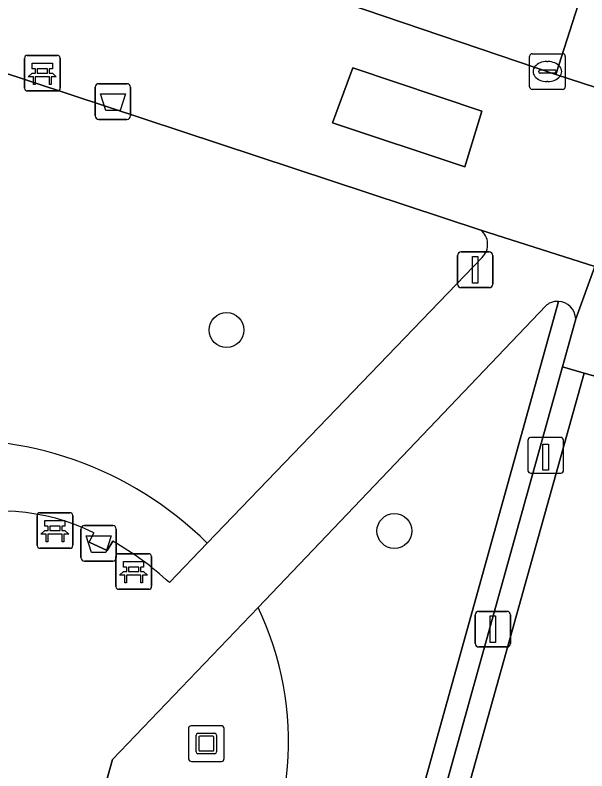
# Model space of a CAD drawing. Extents: x 158086 to 159499, y 382904 to 383981.
# Drawn here: x 158700.41 to 158716.45, y 383305.96 to 383327.17 of the extents above; entities that cross this region are included whole.
import ezdxf

# ---------------------------------------------------------------- set-up
doc = ezdxf.new("R2010")
doc.units = 0
for name, color, linetype in [('IMGEO_Afvalbak', 7, 'Continuous'), ('IMGEO_Bank', 7, 'Continuous'), ('IMGEO_Boom', 7, 'Continuous'), ('IMGEO_Groenvoorziening', 7, 'Continuous'), ('IMGEO_Haag', 7, 'Continuous'), ('IMGEO_Kolk', 7, 'Continuous'), ('IMGEO_Kunstobject', 7, 'Continuous'), ('IMGEO_Laadpaal', 7, 'Continuous'), ('IMGEO_Lichtmast', 7, 'Continuous'), ('IMGEO_Parkeervlak_open', 7, 'Continuous'), ('IMGEO_Rijbaan_lokaal_gesloten', 7, 'Continuous'), ('IMGEO_Rijbaan_lokaal_open', 7, 'Continuous'), ('IMGEO_Voetpad_gesloten', 7, 'Continuous'), ('IMGEO_Voetpad_open', 7, 'Continuous')]:
    doc.layers.add(name, color=color, linetype=linetype)

msp = doc.modelspace()

# ---------------------------------------------------------------- linework, layer by layer
at = {"layer": 'IMGEO_Afvalbak'}
for p, q in [((158702.655, 383324.346), (158702.655, 383325.146)), ((158702.655, 383325.146), (158702.655, 383324.346)), ((158702.755, 383325.246), (158703.545, 383325.246)), ((158703.545, 383325.246), (158702.755, 383325.246)), ((158703.645, 383325.146), (158703.645, 383324.346)), ((158703.645, 383324.346), (158703.645, 383325.146)), ((158703.545, 383324.246), (158702.755, 383324.246)), ((158702.755, 383324.246), (158703.545, 383324.246)), ((158702.354, 383312.846), (158703.144, 383312.846)), ((158703.144, 383312.846), (158702.354, 383312.846)), ((158702.254, 383311.946), (158702.254, 383312.746)), ((158702.254, 383312.746), (158702.254, 383311.946)), ((158703.244, 383312.746), (158703.244, 383311.946)), ((158703.244, 383311.946), (158703.244, 383312.746)), ((158703.144, 383311.846), (158702.354, 383311.846)), ((158702.354, 383311.846), (158703.144, 383311.846))]:
    msp.add_line(p, q, dxfattribs=at)
for points in [[(158702.798, 383324.96), (158703.502, 383324.96), (158703.353, 383324.49), (158702.947, 383324.49), (158702.798, 383324.96)], [(158702.397, 383312.56), (158703.101, 383312.56), (158702.952, 383312.09), (158702.546, 383312.09), (158702.397, 383312.56)]]:
    msp.add_lwpolyline(points, dxfattribs=at)
for centre, start, end in [((158702.755, 383325.146), 90, 180), ((158702.755, 383325.146), 90, 180), ((158703.545, 383325.146), 0, 90), ((158703.545, 383325.146), 360, 90), ((158702.755, 383324.346), 180, 270), ((158702.755, 383324.346), 180, 270), ((158703.545, 383324.346), 270, 0), ((158703.545, 383324.346), 270, 0), ((158702.354, 383312.746), 90, 180), ((158702.354, 383312.746), 90, 180), ((158703.144, 383312.746), 0, 90), ((158703.144, 383312.746), 360, 90), ((158702.354, 383311.946), 180, 270), ((158702.354, 383311.946), 180, 270), ((158703.144, 383311.946), 270, 0), ((158703.144, 383311.946), 270, 0)]:
    msp.add_arc(centre, 0.1, start, end, dxfattribs=at)
at = {"layer": 'IMGEO_Bank'}
for p, q in [((158700.745, 383326.042), (158701.586, 383326.042)), ((158701.586, 383326.042), (158700.745, 383326.042)), ((158700.67, 383325.117), (158700.67, 383325.958)), ((158700.67, 383325.958), (158700.67, 383325.117)), ((158701.67, 383325.967), (158701.67, 383325.126)), ((158701.67, 383325.126), (158701.67, 383325.967)), ((158700.979, 383325.548), (158700.979, 383325.654)), ((158701.023, 383325.654), (158701.023, 383325.548)), ((158701.311, 383325.66), (158701.029, 383325.66)), ((158701.317, 383325.548), (158701.317, 383325.654)), ((158701.361, 383325.654), (158701.361, 383325.548)), ((158701.367, 383325.44), (158700.974, 383325.44)), ((158701.029, 383325.542), (158701.311, 383325.542)), ((158701.595, 383325.042), (158700.754, 383325.042)), ((158700.754, 383325.042), (158701.595, 383325.042)), ((158701.023, 383312.282), (158701.023, 383313.123)), ((158701.023, 383313.123), (158701.023, 383312.282)), ((158701.098, 383313.207), (158701.939, 383313.207)), ((158701.939, 383313.207), (158701.098, 383313.207)), ((158702.023, 383313.132), (158702.023, 383312.291)), ((158702.023, 383312.291), (158702.023, 383313.132)), ((158701.332, 383312.713), (158701.332, 383312.819)), ((158701.376, 383312.819), (158701.376, 383312.713)), ((158701.664, 383312.825), (158701.382, 383312.825)), ((158701.382, 383312.707), (158701.664, 383312.707)), ((158701.67, 383312.713), (158701.67, 383312.819)), ((158701.714, 383312.819), (158701.714, 383312.713)), ((158701.72, 383312.605), (158701.327, 383312.605)), ((158701.948, 383312.207), (158701.107, 383312.207)), ((158701.107, 383312.207), (158701.948, 383312.207)), ((158703.308, 383312.056), (158704.149, 383312.056)), ((158704.149, 383312.056), (158703.308, 383312.056)), ((158703.233, 383311.131), (158703.233, 383311.972)), ((158703.233, 383311.972), (158703.233, 383311.131)), ((158704.233, 383311.981), (158704.233, 383311.14)), ((158704.233, 383311.14), (158704.233, 383311.981)), ((158703.542, 383311.562), (158703.542, 383311.668)), ((158703.586, 383311.668), (158703.586, 383311.562)), ((158703.874, 383311.674), (158703.592, 383311.674)), ((158703.88, 383311.562), (158703.88, 383311.668)), ((158703.924, 383311.668), (158703.924, 383311.562)), ((158703.93, 383311.454), (158703.537, 383311.454)), ((158703.592, 383311.556), (158703.874, 383311.556)), ((158704.158, 383311.056), (158703.317, 383311.056)), ((158703.317, 383311.056), (158704.158, 383311.056))]:
    msp.add_line(p, q, dxfattribs=at)
for points in [[(158700.973, 383325.66), (158700.887, 383325.66), (158700.887, 383325.821), (158701.45, 383325.821), (158701.45, 383325.66), (158701.367, 383325.66)], [(158700.917, 383325.44), (158700.775, 383325.44), (158700.887, 383325.542), (158700.973, 383325.542)], [(158700.967, 383325.433), (158700.967, 383325.226), (158700.924, 383325.226), (158700.924, 383325.433)], [(158701.367, 383325.542), (158701.45, 383325.542), (158701.562, 383325.44), (158701.423, 383325.44)], [(158701.417, 383325.433), (158701.417, 383325.226), (158701.373, 383325.226), (158701.373, 383325.433)], [(158701.326, 383312.825), (158701.24, 383312.825), (158701.24, 383312.986), (158701.803, 383312.986), (158701.803, 383312.825), (158701.72, 383312.825)], [(158701.27, 383312.605), (158701.128, 383312.605), (158701.24, 383312.707), (158701.326, 383312.707)], [(158701.72, 383312.707), (158701.803, 383312.707), (158701.915, 383312.605), (158701.776, 383312.605)], [(158701.32, 383312.598), (158701.32, 383312.391), (158701.277, 383312.391), (158701.277, 383312.598)], [(158701.77, 383312.598), (158701.77, 383312.391), (158701.726, 383312.391), (158701.726, 383312.598)], [(158703.536, 383311.674), (158703.45, 383311.674), (158703.45, 383311.835), (158704.013, 383311.835), (158704.013, 383311.674), (158703.93, 383311.674)], [(158703.48, 383311.454), (158703.338, 383311.454), (158703.45, 383311.556), (158703.536, 383311.556)], [(158703.53, 383311.447), (158703.53, 383311.24), (158703.487, 383311.24), (158703.487, 383311.447)], [(158703.93, 383311.556), (158704.013, 383311.556), (158704.125, 383311.454), (158703.986, 383311.454)], [(158703.98, 383311.447), (158703.98, 383311.24), (158703.936, 383311.24), (158703.936, 383311.447)]]:
    msp.add_lwpolyline(points, dxfattribs=at)
for centre, radius, start, end in [((158700.748, 383325.964), 0.0779, 92.4484, 184.2845), ((158700.748, 383325.964), 0.0779, 92.4484, 184.2845), ((158701.592, 383325.964), 0.0779, 2.4484, 94.2845), ((158701.592, 383325.964), 0.0779, 2.4484, 94.2845), ((158700.972, 383325.653), 0.00671, 2.8957, 87.1043), ((158701.029, 383325.653), 0.00671, 92.8957, 177.1043), ((158701.311, 383325.653), 0.00671, 2.8957, 87.1043), ((158701.368, 383325.653), 0.00671, 92.8957, 177.1043), ((158700.917, 383325.433), 0.00671, 2.8957, 87.1043), ((158700.974, 383325.433), 0.00671, 92.8957, 177.1043), ((158700.972, 383325.549), 0.00671, 272.8957, 357.1043), ((158701.029, 383325.549), 0.00671, 182.8957, 267.1043), ((158701.311, 383325.549), 0.00671, 272.8957, 357.1043), ((158701.368, 383325.549), 0.00671, 182.8957, 267.1043), ((158701.366, 383325.433), 0.00671, 2.8957, 87.1043), ((158701.423, 383325.433), 0.00671, 92.8957, 177.1043), ((158700.748, 383325.12), 0.0779, 182.4484, 274.2845), ((158700.748, 383325.12), 0.0779, 182.4484, 274.2845), ((158701.592, 383325.12), 0.0779, 272.4484, 4.2845), ((158701.592, 383325.12), 0.0779, 272.4484, 4.2845), ((158701.101, 383313.129), 0.0779, 92.4484, 184.2845), ((158701.101, 383313.129), 0.0779, 92.4484, 184.2845), ((158701.945, 383313.129), 0.0779, 2.4484, 94.2845), ((158701.945, 383313.129), 0.0779, 2.4484, 94.2845), ((158701.325, 383312.818), 0.00671, 2.8957, 87.1043), ((158701.325, 383312.714), 0.00671, 272.8957, 357.1043), ((158701.382, 383312.818), 0.00671, 92.8957, 177.1043), ((158701.382, 383312.714), 0.00671, 182.8957, 267.1043), ((158701.664, 383312.818), 0.00671, 2.8957, 87.1043), ((158701.664, 383312.714), 0.00671, 272.8957, 357.1043), ((158701.721, 383312.818), 0.00671, 92.8957, 177.1043), ((158701.721, 383312.714), 0.00671, 182.8957, 267.1043), ((158701.27, 383312.598), 0.00671, 2.8957, 87.1043), ((158701.327, 383312.598), 0.00671, 92.8957, 177.1043), ((158701.719, 383312.598), 0.00671, 2.8957, 87.1043), ((158701.776, 383312.598), 0.00671, 92.8957, 177.1043), ((158701.101, 383312.285), 0.0779, 182.4484, 274.2845), ((158701.101, 383312.285), 0.0779, 182.4484, 274.2845), ((158701.945, 383312.285), 0.0779, 272.4484, 4.2845), ((158701.945, 383312.285), 0.0779, 272.4484, 4.2845), ((158703.311, 383311.978), 0.0779, 92.4484, 184.2845), ((158703.311, 383311.978), 0.0779, 92.4484, 184.2845), ((158704.155, 383311.978), 0.0779, 2.4484, 94.2845), ((158704.155, 383311.978), 0.0779, 2.4484, 94.2845), ((158703.535, 383311.667), 0.00671, 2.8957, 87.1043), ((158703.535, 383311.563), 0.00671, 272.8957, 357.1043), ((158703.592, 383311.667), 0.00671, 92.8957, 177.1043), ((158703.592, 383311.563), 0.00671, 182.8957, 267.1043), ((158703.874, 383311.667), 0.00671, 2.8957, 87.1043), ((158703.874, 383311.563), 0.00671, 272.8957, 357.1043), ((158703.931, 383311.667), 0.00671, 92.8957, 177.1043), ((158703.931, 383311.563), 0.00671, 182.8957, 267.1043), ((158703.48, 383311.447), 0.00671, 2.8957, 87.1043), ((158703.537, 383311.447), 0.00671, 92.8957, 177.1043), ((158703.929, 383311.447), 0.00671, 2.8957, 87.1043), ((158703.986, 383311.447), 0.00671, 92.8957, 177.1043), ((158704.155, 383311.134), 0.0779, 272.4484, 4.2845), ((158704.155, 383311.134), 0.0779, 272.4484, 4.2845), ((158703.311, 383311.134), 0.0779, 182.4484, 274.2845), ((158703.311, 383311.134), 0.0779, 182.4484, 274.2845)]:
    msp.add_arc(centre, radius, start, end, dxfattribs=at)
at = {"layer": 'IMGEO_Boom'}
for centre in [(158706.339, 383318.333), (158711.05, 383312.693)]:
    msp.add_circle(centre, 0.489, dxfattribs=at)
at = {"layer": 'IMGEO_Groenvoorziening'}
for points in [[(158713.471, 383321.139), (158695.652, 383327.022)], [(158705.799, 383312.347), (158713.512, 383320.371)], [(158715.651, 383319.137), (158708.346, 383292.883), (158713.145, 383291.584), (158712.877, 383290.631), (158712.4, 383289.615), (158711.72, 383288.771), (158708.905, 383286.24), (158705.305, 383283.005), (158704.465, 383281.869), (158703.916, 383280.587), (158704.499, 383280.425), (158704.989, 383281.568), (158705.749, 383282.597), (158706.491, 383283.248), (158709.467, 383285.933)], [(158707.006, 383286.118), (158708.372, 383286.529), (158708.905, 383286.24), (158711.72, 383288.771), (158712.4, 383289.615), (158712.877, 383290.631), (158713.145, 383291.584), (158708.346, 383292.883), (158715.651, 383319.137)], [(158715.298, 383319.016), (158707.225, 383310.544)], [(158713.449, 383290.447), (158713.886, 383292.005), (158712.858, 383292.286), (158709.086, 383293.304), (158715.763, 383317.299), (158716.138, 383318.648)], [(158702.611, 383312.644), (158702.482, 383312.377), (158702.989, 383312.146), (158703.15, 383312.405)], [(158704.738, 383311.244), (158705.799, 383312.347)], [(158707.225, 383310.544), (158703.141, 383306.283), (158700.848, 383298.094)]]:
    msp.add_lwpolyline(points, dxfattribs=at)
for centre, radius, start, end in [((158713.156, 383320.737), 0.511, 314.1833, 51.9284), ((158715.616, 383318.65), 0.485, 112.1781, 130.9895), ((158715.627, 383318.628), 0.509, 87.3391, 112.4369), ((158715.628, 383318.627), 0.51, 2.336, 87.4292), ((158698.751, 383305.249), 10.003, 45.2027, 96.1675), ((158698.751, 383305.249), 10.003, 45.2027, 96.1675), ((158700.024, 383307.41), 5.839, 63.6989, 108.5223), ((158698.752, 383304.722), 8.853, 47.4502, 60.2081), ((158699.264, 383306.766), 8.812, 325.6717, 25.3856), ((158699.264, 383306.766), 8.812, 325.6717, 25.3856)]:
    msp.add_arc(centre, radius, start, end, dxfattribs=at)
at = {"layer": 'IMGEO_Haag'}
for points in [[(158715.651, 383319.137), (158708.346, 383292.883), (158713.145, 383291.584), (158712.877, 383290.631), (158712.4, 383289.615), (158711.72, 383288.771), (158708.905, 383286.24), (158705.305, 383283.005), (158704.465, 383281.869), (158703.916, 383280.587), (158704.499, 383280.425), (158704.989, 383281.568), (158705.749, 383282.597), (158706.491, 383283.248), (158709.467, 383285.933)], [(158713.449, 383290.447), (158713.886, 383292.005), (158712.858, 383292.286), (158709.086, 383293.304), (158715.763, 383317.299), (158716.138, 383318.648)]]:
    msp.add_lwpolyline(points, dxfattribs=at)
msp.add_arc((158715.628, 383318.627), 0.51, 2.336, 87.4292, dxfattribs=at)
at = {"layer": 'IMGEO_Kolk'}
for p, q in [((158714.843, 383325.162), (158714.843, 383326.014)), ((158714.918, 383326.088), (158715.77, 383326.088)), ((158715.844, 383326.014), (158715.844, 383325.162)), ((158715.331, 383325.868), (158715.356, 383325.868)), ((158715.102, 383325.582), (158715.102, 383325.594)), ((158715.145, 383325.631), (158715.543, 383325.631)), ((158715.586, 383325.594), (158715.586, 383325.582)), ((158715.54, 383325.545), (158715.142, 383325.545)), ((158715.354, 383325.308), (158715.329, 383325.308)), ((158715.77, 383325.088), (158714.918, 383325.088))]:
    msp.add_line(p, q, dxfattribs=at)
for points in [[(158714.843, 383325.162), (158714.843, 383326.014)], [(158714.918, 383326.088), (158715.77, 383326.088)], [(158715.844, 383326.014), (158715.844, 383325.162)], [(158715.77, 383325.088), (158714.918, 383325.088)]]:
    msp.add_lwpolyline(points, dxfattribs=at)
for centre, radius, start, end in [((158714.92, 383326.012), 0.0765, 91.552, 178.448), ((158714.92, 383326.012), 0.0765, 91.552, 178.448), ((158715.768, 383326.012), 0.0765, 1.552, 88.448), ((158715.768, 383326.012), 0.0765, 1.552, 88.448), ((158715.142, 383325.591), 0.0403, 85.8775, 175.7526), ((158715.139, 383325.581), 0.0366, 178.938, 274.7102), ((158715.543, 383325.588), 0.043, 264.8664, 352.4533), ((158715.547, 383325.593), 0.0386, 1.7309, 96.639), ((158714.92, 383325.164), 0.0765, 181.552, 268.448), ((158714.92, 383325.164), 0.0765, 181.552, 268.448), ((158715.768, 383325.164), 0.0765, 271.552, 358.448), ((158715.768, 383325.164), 0.0765, 271.552, 358.448)]:
    msp.add_arc(centre, radius, start, end, dxfattribs=at)
for centre, major_axis, ratio, start_param, end_param in [((158715.33, 383325.588), (-0.387, 0.002), 0.722429, 4.712389, 7.853982), ((158715.355, 383325.588), (-0.39, 0.002), 0.717154, 1.570796, 4.712389)]:
    msp.add_ellipse(centre, major_axis=major_axis, ratio=ratio, start_param=start_param, end_param=end_param, dxfattribs=at)
at = {"layer": 'IMGEO_Kunstobject'}
for p, q in [((158705.271, 383307.143), (158705.271, 383306.302)), ((158705.271, 383307.143), (158705.271, 383306.302)), ((158706.187, 383307.227), (158705.346, 383307.227)), ((158706.187, 383307.227), (158705.346, 383307.227)), ((158706.271, 383306.311), (158706.271, 383307.152)), ((158706.271, 383306.311), (158706.271, 383307.152)), ((158705.485, 383306.491), (158705.485, 383306.965)), ((158705.535, 383307.015), (158706.009, 383307.015)), ((158705.565, 383306.915), (158705.565, 383306.541)), ((158705.959, 383306.935), (158705.585, 383306.935)), ((158705.979, 383306.541), (158705.979, 383306.915)), ((158706.059, 383306.965), (158706.059, 383306.491)), ((158705.585, 383306.521), (158705.959, 383306.521)), ((158706.009, 383306.441), (158705.535, 383306.441)), ((158705.355, 383306.227), (158706.196, 383306.227)), ((158705.355, 383306.227), (158706.196, 383306.227))]:
    msp.add_line(p, q, dxfattribs=at)
for centre, radius, start, end in [((158705.349, 383307.149), 0.0779, 92.4484, 184.2845), ((158705.349, 383307.149), 0.0779, 92.4484, 184.2845), ((158706.193, 383307.149), 0.0779, 2.4484, 94.2845), ((158706.193, 383307.149), 0.0779, 2.4484, 94.2845), ((158705.535, 383306.965), 0.05, 90, 180), ((158705.585, 383306.915), 0.02, 90, 180), ((158705.959, 383306.915), 0.02, 360, 90), ((158706.009, 383306.965), 0.05, 360, 90), ((158705.535, 383306.491), 0.05, 180, 270), ((158705.585, 383306.541), 0.02, 180, 270), ((158705.959, 383306.541), 0.02, 270, 0), ((158706.009, 383306.491), 0.05, 270, 0), ((158705.349, 383306.305), 0.0779, 182.4484, 274.2845), ((158705.349, 383306.305), 0.0779, 182.4484, 274.2845), ((158706.193, 383306.305), 0.0779, 272.4484, 4.2845), ((158706.193, 383306.305), 0.0779, 272.4484, 4.2845)]:
    msp.add_arc(centre, radius, start, end, dxfattribs=at)
at = {"layer": 'IMGEO_Laadpaal'}
for p, q in [((158714.798, 383315.234), (158714.798, 383314.393)), ((158714.798, 383315.234), (158714.798, 383314.393)), ((158715.714, 383315.318), (158714.873, 383315.318)), ((158715.714, 383315.318), (158714.873, 383315.318)), ((158715.798, 383314.402), (158715.798, 383315.243)), ((158715.798, 383314.402), (158715.798, 383315.243)), ((158714.882, 383314.318), (158715.723, 383314.318)), ((158714.882, 383314.318), (158715.723, 383314.318))]:
    msp.add_line(p, q, dxfattribs=at)
msp.add_lwpolyline([(158715.213, 383315.131), (158715.373, 383315.131), (158715.373, 383314.398), (158715.213, 383314.398), (158715.213, 383315.131)], dxfattribs=at)
for centre, start, end in [((158714.876, 383315.24), 92.4484, 184.2845), ((158714.876, 383315.24), 92.4484, 184.2845), ((158715.72, 383315.24), 2.4484, 94.2845), ((158715.72, 383315.24), 2.4484, 94.2845), ((158714.876, 383314.396), 182.4484, 274.2845), ((158714.876, 383314.396), 182.4484, 274.2845), ((158715.72, 383314.396), 272.4484, 4.2845), ((158715.72, 383314.396), 272.4484, 4.2845)]:
    msp.add_arc(centre, 0.0779, start, end, dxfattribs=at)
at = {"layer": 'IMGEO_Lichtmast'}
for p, q in [((158712.922, 383320.523), (158713.712, 383320.523)), ((158713.712, 383320.523), (158712.922, 383320.523)), ((158712.822, 383319.623), (158712.822, 383320.423)), ((158712.822, 383320.423), (158712.822, 383319.623)), ((158713.812, 383320.423), (158713.812, 383319.623)), ((158713.812, 383319.623), (158713.812, 383320.423)), ((158713.712, 383319.523), (158712.922, 383319.523)), ((158712.922, 383319.523), (158713.712, 383319.523)), ((158713.319, 383309.538), (158713.319, 383310.338)), ((158713.319, 383310.338), (158713.319, 383309.538)), ((158713.419, 383310.438), (158714.209, 383310.438)), ((158714.209, 383310.438), (158713.419, 383310.438)), ((158714.309, 383310.338), (158714.309, 383309.538)), ((158714.309, 383309.538), (158714.309, 383310.338)), ((158714.209, 383309.438), (158713.419, 383309.438)), ((158713.419, 383309.438), (158714.209, 383309.438))]:
    msp.add_line(p, q, dxfattribs=at)
for points in [[(158713.242, 383320.398), (158713.392, 383320.398), (158713.392, 383319.648), (158713.242, 383319.648), (158713.242, 383320.398)], [(158713.739, 383310.313), (158713.889, 383310.313), (158713.889, 383309.563), (158713.739, 383309.563), (158713.739, 383310.313)]]:
    msp.add_lwpolyline(points, dxfattribs=at)
for centre, start, end in [((158712.922, 383320.423), 90, 180), ((158712.922, 383320.423), 90, 180), ((158713.712, 383320.423), 0, 90), ((158713.712, 383320.423), 360, 90), ((158712.922, 383319.623), 180, 270), ((158712.922, 383319.623), 180, 270), ((158713.712, 383319.623), 270, 0), ((158713.712, 383319.623), 270, 0), ((158713.419, 383310.338), 90, 180), ((158713.419, 383310.338), 90, 180), ((158714.209, 383310.338), 0, 90), ((158714.209, 383310.338), 360, 90), ((158713.419, 383309.538), 180, 270), ((158713.419, 383309.538), 180, 270), ((158714.209, 383309.538), 270, 0), ((158714.209, 383309.538), 270, 0)]:
    msp.add_arc(centre, 0.1, start, end, dxfattribs=at)
at = {"layer": 'IMGEO_Parkeervlak_open'}
msp.add_lwpolyline([(158720.628, 383315.931), (158716.38, 383317.125), (158709.84, 383293.736), (158713.041, 383292.873), (158713.646, 383292.709)], dxfattribs=at)
at = {"layer": 'IMGEO_Rijbaan_lokaal_gesloten'}
msp.add_lwpolyline([(158600.088, 383364.397), (158613.441, 383359.962), (158673.068, 383339.82), (158696.289, 383332.051), (158715.58, 383325.508), (158716.678, 383328.925), (158683.31, 383340.159), (158681.602, 383340.734), (158649.826, 383351.432), (158647.48, 383352.279), (158613.122, 383363.871), (158611.395, 383364.454), (158600.838, 383368.016), (158599.855, 383364.474)], close=True, dxfattribs=at)
at = {"layer": 'IMGEO_Rijbaan_lokaal_open'}
msp.add_lwpolyline([(158720.937, 383327.458), (158717.706, 383328.565), (158716.678, 383328.925), (158715.58, 383325.508), (158717.455, 383324.893)], dxfattribs=at)
at = {"layer": 'IMGEO_Voetpad_gesloten'}
msp.add_lwpolyline([(158709.882, 383325.694), (158709.311, 383324.151), (158713.029, 383322.917), (158713.507, 383324.475)], close=True, dxfattribs=at)
at = {"layer": 'IMGEO_Voetpad_open'}
for points in [[(158591.055, 383360.592), (158593.935, 383359.866), (158595.466, 383360.699), (158688.925, 383329.143), (158693.953, 383327.581), (158695.652, 383327.022), (158713.471, 383321.139), (158716.674, 383320.112), (158716.138, 383318.648), (158715.763, 383317.299), (158716.38, 383317.125), (158720.628, 383315.931)], [(158717.455, 383324.893), (158715.58, 383325.508), (158696.289, 383332.051)], [(158693.404, 383323.589), (158695.344, 383314.668), (158698.657, 383299.429), (158698.135, 383297.568), (158695.081, 383286.692), (158694.138, 383283.337), (158696.463, 383282.664), (158697.345, 383285.602), (158700.848, 383298.094), (158703.141, 383306.283)], [(158716.138, 383318.648), (158716.674, 383320.112), (158713.471, 383321.139)], [(158713.512, 383320.371), (158705.799, 383312.347), (158704.738, 383311.244)], [(158703.141, 383306.283), (158707.225, 383310.544), (158715.298, 383319.016)], [(158703.15, 383312.405), (158702.989, 383312.146), (158702.482, 383312.377), (158702.611, 383312.644)]]:
    msp.add_lwpolyline(points, dxfattribs=at)
for points in [[(158709.882, 383325.694), (158713.507, 383324.475), (158713.029, 383322.917), (158709.311, 383324.151)], [(158716.38, 383317.125), (158715.763, 383317.299), (158709.086, 383293.304), (158712.858, 383292.286), (158713.041, 383292.873), (158709.84, 383293.736)]]:
    msp.add_lwpolyline(points, close=True, dxfattribs=at)
for centre, radius, start, end in [((158713.156, 383320.737), 0.511, 314.1833, 51.9284), ((158715.616, 383318.65), 0.485, 112.1781, 130.9895), ((158715.627, 383318.628), 0.509, 87.3391, 112.4369), ((158715.628, 383318.627), 0.51, 2.336, 87.4292), ((158700.024, 383307.41), 5.839, 63.6989, 108.5223), ((158698.752, 383304.722), 8.853, 47.4502, 60.2081)]:
    msp.add_arc(centre, radius, start, end, dxfattribs=at)

doc.saveas('drawing.dxf')
